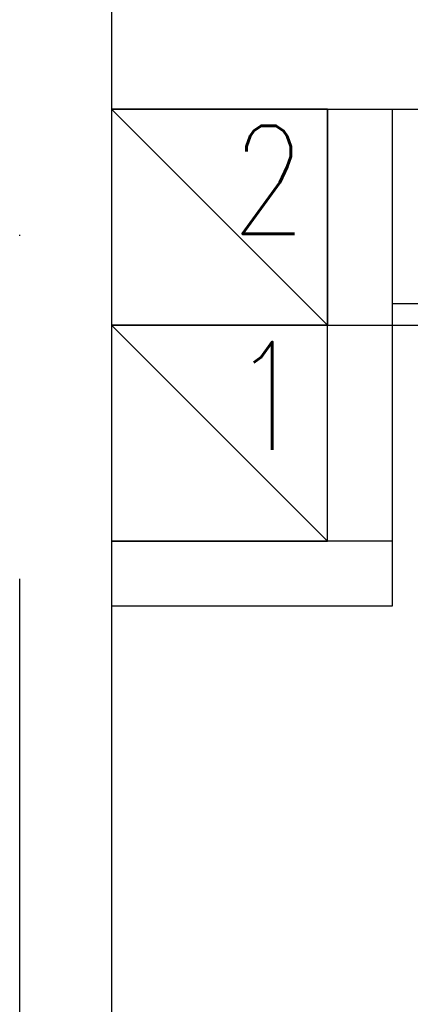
# Model space of a CAD drawing. Header units: millimetres. Extents: x 28600 to 181045, y -399112 to -163690.
# Tile 417 of 482: x 74436 to 74472, y -195508 to -195417. Entities that reach past the tile are written whole.
import ezdxf

# ---------------------------------------------------------------- set-up
doc = ezdxf.new("R2010")
doc.units = ezdxf.units.MM
doc.linetypes.add('DASHDOT', pattern=[25.4, 12.7, -6.35, 0, -6.35])
for name, color, linetype in [('!! 0_ Istn-sciany', 8, 'Continuous'), ('!! 0_ Istn-widok', 8, 'Continuous'), ('!! 0_Istn-went', 8, 'Continuous'), ('!! 2 ZABUDOWA GK-MDF', 8, 'Continuous'), ('0-osie-liniA', 8, 'DASHDOT')]:
    doc.layers.add(name, color=color, linetype=linetype)
doc.styles.add('ARCHETYP', font='romans.shx', dxfattribs={"height": 15})

msp = doc.modelspace()

# ---------------------------------------------------------------- linework, layer by layer
at = {"layer": '!! 0_ Istn-sciany'}
for points in [[(74444.42327, -195425.5883), (74464.42327, -195425.5883)], [(74444.42327, -195425.5883), (74444.42327, -195465.5883)], [(74464.42327, -195425.5883), (74464.42327, -195445.5883)], [(74470.42327, -195425.5883), (74554.42327, -195425.5883)], [(74470.42327, -195425.5883), (74470.42327, -195445.5883)], [(74464.42327, -195445.5883), (74470.42327, -195445.5883)], [(74470.42327, -195465.5883), (74444.42327, -195465.5883)], [(74470.42327, -195465.5883), (74470.42327, -195471.5883)], [(74444.42327, -195471.5883), (74444.42327, -195587.5883)], [(74470.42327, -195471.5883), (74444.42327, -195471.5883)]]:
    msp.add_lwpolyline(points, dxfattribs=at)
at = {"layer": '!! 0_ Istn-widok'}
for points in [[(74444.42327, -195413.5883), (74444.42327, -195425.5883)], [(74464.42327, -195425.5883), (74470.42327, -195425.5883)], [(74444.42327, -195465.5883), (74444.42327, -195471.5883)]]:
    msp.add_lwpolyline(points, dxfattribs=at)
at = {"layer": '!! 0_Istn-went'}
for points in [[(74444.42327, -195445.5883), (74464.42327, -195445.5883), (74464.42327, -195425.5883), (74444.42327, -195425.5883)], [(74444.42327, -195465.5883), (74464.42327, -195465.5883), (74464.42327, -195445.5883), (74444.42327, -195445.5883)]]:
    msp.add_lwpolyline(points, close=True, dxfattribs=at)
for points in [[(74444.42327, -195425.5883), (74464.42327, -195445.5883)], [(74444.42327, -195445.5883), (74464.42327, -195465.5883)], [(74470.42327, -195445.5883), (74470.42327, -195465.5883)]]:
    msp.add_lwpolyline(points, dxfattribs=at)
at = {"layer": '!! 2 ZABUDOWA GK-MDF'}
for points in [[(74470.42327, -195443.5883), (74554.42327, -195443.5883)], [(74470.42327, -195445.5883), (74554.42327, -195445.5883)]]:
    msp.add_lwpolyline(points, dxfattribs=at)
at = {"layer": '0-osie-liniA', "ltscale": 5}
msp.add_lwpolyline([(74435.92327, -199599.773), (74435.92327, -193580.95023)], dxfattribs=at)

# ---------------------------------------------------------------- texts
at = {"layer": '!! 0_Istn-went', "style": 'ARCHETYP', "width": 0.8}
for s, p in [('2', (74455.54384, -195437.12797)), ('1', (74455.54384, -195457.12797))]:
    msp.add_text(s, height=10, rotation=0, dxfattribs=at).set_placement(p)

doc.saveas('drawing.dxf')
